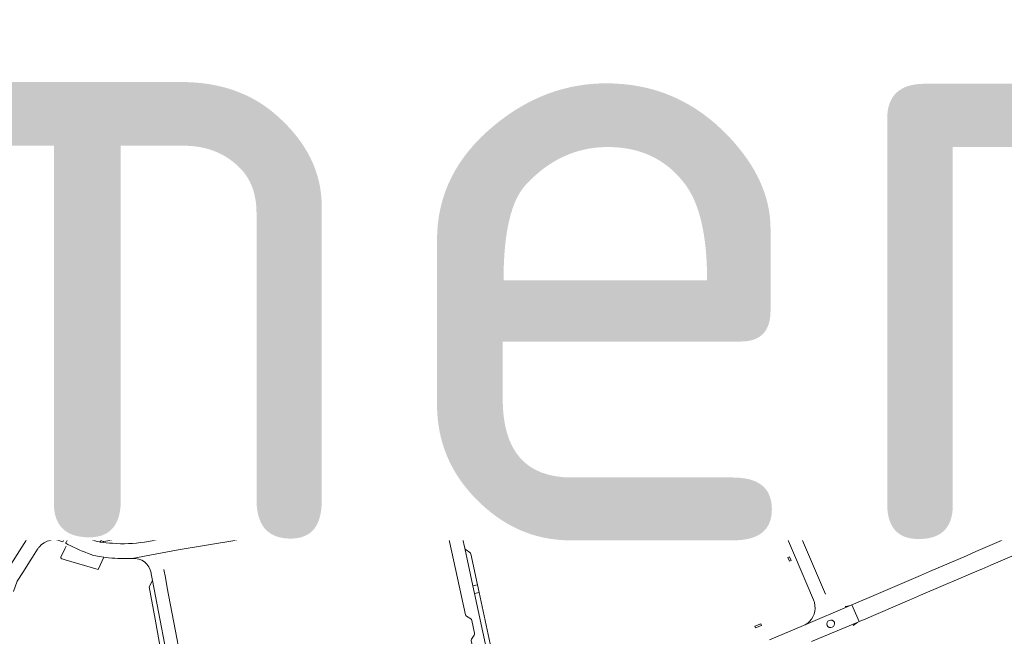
# Model space of a CAD drawing. Header units: metres. Extents: x 166325 to 190320, y 381923 to 404576.
# Tile 767 of 1056: x 176062 to 176440, y 396275 to 396512. Entities that reach past the tile are written whole.
import ezdxf

# ---------------------------------------------------------------- set-up
doc = ezdxf.new("R2010")
doc.units = ezdxf.units.M
for name, color, linetype, lineweight in [('B-WE-VH-VERHARDING_ASFALT-GV', 8, 'Continuous', 18), ('B-WE-VH-VERHARDING_BETONSTRAATSTEEN-GV', 8, 'Continuous', 18), ('B-WE-VH-VERHARDING_GESLOTEN-GV', 8, 'Continuous', 18), ('B-WE-VH-VERHARDING_STRAATBAKSTEEN-GV', 8, 'Continuous', 18), ('X-XX-AL-TEKENBLAD-T50', 4, 'Continuous', 50)]:
    doc.layers.add(name, color=color, linetype=linetype, lineweight=lineweight)
doc.styles.add('NLCS-ISO-M500-T50', font='NLCS-ISO.ttf', dxfattribs={"height": 2.5})

msp = doc.modelspace()

# ---------------------------------------------------------------- linework, layer by layer
at = {"layer": 'B-WE-VH-VERHARDING_ASFALT-GV', "flags": 128}
msp.add_lwpolyline([(176437.606, 396541.037), (176437.37, 396541.823), (176437.27, 396542.233), (176432.21, 396559.102), (176425.532, 396557.105), (176442.706, 396500.069), (176469.539, 396410.421), (176469.624, 396410.164), (176470.219, 396408.374), (176475.057, 396393.811), (176475.739, 396391.759), (176475.768, 396391.671), (176492.865, 396349.102), (176499.324, 396351.789), (176483.318, 396391.517), (176480.855, 396397.894), (176478.598, 396404.602)], close=True, dxfattribs=at)
for points in [[(176255.897, 396512.921), (176253.744, 396511.99), (176246.249, 396508.751), (176243.931, 396507.75), (176241.445, 396506.676), (176234.345, 396503.717), (176231.799, 396502.653), (176229.465, 396501.677), (176219.94, 396497.624), (176214.102, 396495.093), (176214.106, 396494.646), (176213.091, 396494.241), (176214.324, 396491.38), (176215.328, 396491.772), (176215.536, 396491.383), (176217.742, 396492.328), (176220.207, 396493.385), (176223.122, 396494.627), (176239.856, 396501.829), (176240.896, 396498.742), (176241.215, 396497.97), (176242.301, 396495.346), (176243.239, 396493.081), (176246.304, 396486.051), (176247.407, 396483.465), (176249.946, 396477.509), (176252.453, 396471.628), (176253.528, 396469.108), (176254.779, 396466.179), (176257.6, 396459.575), (176260.149, 396453.607), (176266.759, 396438.276), (176268.74, 396433.465), (176270.417, 396429.875), (176272.89, 396424.151), (176275.678, 396417.696), (176276.909, 396414.329), (176281.418, 396403.93), (176290.96, 396381.574), (176291.973, 396379.076), (176295.402, 396379.886), (176302.326, 396381.072), (176302.39, 396380.688), (176309.605, 396381.779), (176311.726, 396382.1), (176311.539, 396383.17), (176318.384, 396384.31), (176317.773, 396387.302), (176317.733, 396387.498), (176317.711, 396387.605), (176312.43, 396386.594), (176307.516, 396385.673), (176294.207, 396383.243), (176293.385, 396386.092), (176293.177, 396385.962), (176290.715, 396391.91), (176289.06, 396395.907), (176287.882, 396398.668), (176286.703, 396401.431), (176285.368, 396404.427), (176284.948, 396405.384), (176284.616, 396406.195), (176283.336, 396409.322), (176282.158, 396412.083), (176280.979, 396414.846), (176279.713, 396417.812), (176279.32, 396418.732), (176277.608, 396422.746), (176276.47, 396425.412), (176275.25, 396428.27), (176273.532, 396432.352), (176277.238, 396433.925), (176284.911, 396437.131), (176287.693, 396438.269), (176289.368, 396439.047), (176289.925, 396439.285), (176289.868, 396439.416), (176288.471, 396442.636), (176288.353, 396442.912), (176287.656, 396442.613), (176286.126, 396441.945), (176275.745, 396437.553), (176271.962, 396435.933), (176269.805, 396441.031), (176269.027, 396442.853), (176267.915, 396445.459), (176265.793, 396450.412), (176264.558, 396453.333), (176263.338, 396456.188), (176262.195, 396458.865), (176262.131, 396459.024), (176260.613, 396462.799), (176259.345, 396466.179), (176259.098, 396466.839), (176258.839, 396466.729), (176257.625, 396469.575), (176256.482, 396472.252), (176256.431, 396472.371), (176256.092, 396473.16), (176254.795, 396476.179), (176253.663, 396478.814), (176253.349, 396479.575), (176253.138, 396480.088), (176251.913, 396482.959), (176250.777, 396485.622), (176249.059, 396489.648), (176247.402, 396493.53), (176246.203, 396496.341), (176243.304, 396503.134), (176246.987, 396504.705), (176249.055, 396505.519), (176257.473, 396509.172), (176258.972, 396509.911), (176263.531, 396511.855), (176263.433, 396512.084), (176262.121, 396515.221)], [(176443.552, 396313.587), (176429.217, 396307.432), (176425.525, 396305.846), (176411.331, 396299.751), (176407.895, 396298.276), (176394.409, 396292.485), (176389.897, 396290.548), (176383.023, 396287.596), (176381.499, 396286.941), (176384.289, 396280.488), (176385.997, 396281.199), (176403.807, 396288.884), (176404.488, 396289.178), (176407.907, 396290.654), (176408.725, 396291.004), (176430.382, 396300.28), (176431.414, 396300.722), (176434.895, 396302.21), (176450.244, 396308.771)]]:
    msp.add_lwpolyline(points, dxfattribs=at)
at = {"layer": 'B-WE-VH-VERHARDING_BETONSTRAATSTEEN-GV', "flags": 128}
for points in [[(176171.078, 396519.808), (176170.965, 396514.221), (176171.654, 396513.742), (176171.965, 396513.372), (176172.069, 396513.103), (176172.252, 396512.219), (176172.393, 396510.245), (176172.206, 396509.47), (176171.752, 396508.848), (176171.297, 396508.38), (176173.002, 396494.985), (176173.966, 396484.143)], [(176148.023, 396516.233), (176159.4, 396511.42), (176161.279, 396516.596)], [(176162.399, 396516.26), (176160.691, 396511.863), (176162.44, 396511.383), (176163.592, 396514.835)], [(176165.006, 396514.653), (176164.038, 396511.299), (176168.996, 396510.152), (176169.831, 396514.059)], [(176173.966, 396484.143), (176174.256, 396484.092), (176174.066, 396483.019), (176174.89, 396473.76), (176174.56, 396469.63), (176174.086, 396465.507), (176173.72, 396462.32), (176173.59, 396461.26), (176173.663, 396461.061), (176179.165, 396461.095), (176180.89, 396461.106), (176180.32, 396471.21), (176177.8, 396500.126), (176177.552, 396503.56), (176177.504, 396504.219), (176177.271, 396507.432), (176177.232, 396507.973), (176176.877, 396512.875)], [(176120, 396462.615), (176116.943, 396454.507), (176116.466, 396453.243), (176116.334, 396452.893), (176116.239, 396452.64), (176115.693, 396451.192), (176115.26, 396449.988), (176114.34, 396447.43), (176113.121, 396444.04), (176112.828, 396443.084), (176112.457, 396441.874), (176111.072, 396437.361), (176109.324, 396430.37), (176107.392, 396421.814)], [(176121.53, 396461.52), (176120.287, 396462.028)], [(176175.8, 396458.927), (176176.534, 396454.703), (176195.831, 396457.949), (176195.181, 396462.183)], [(176194.833, 396462.391), (176185.777, 396460.885), (176176.058, 396459.268)], [(176109.588, 396422.037), (176111.375, 396429.881), (176113.104, 396436.797), (176115.122, 396443.375), (176117.671, 396450.461), (176121.736, 396461.182)], [(176151.35, 396457.791), (176150.91, 396457.868), (176150.679, 396457.908), (176144.393, 396459.889), (176142.964, 396455.243), (176142.635, 396453.765), (176142.562, 396453.389), (176165.256, 396449.146)], [(176161.884, 396461.148), (176161.325, 396458.028), (176161.121, 396456.889), (176174.164, 396454.503), (176174.967, 396458.717)], [(176174.694, 396459.05), (176162.242, 396461.388)], [(176195.831, 396457.949), (176176.534, 396454.703)], [(176174.164, 396454.503), (176161.121, 396456.889)], [(176176.151, 396454.203), (176174.517, 396453.989)], [(176196.72, 396457.62), (176196.382, 396457.563)], [(176197.631, 396451.985), (176196.72, 396457.62)], [(176142.562, 396453.389), (176141.781, 396449.395)], [(176164.562, 396445.118), (176165.256, 396449.146), (176142.562, 396453.389)], [(176197.351, 396451.454), (176179.01, 396448.254), (176179.656, 396444.036)], [(176179.01, 396448.254), (176197.351, 396451.454)], [(176197.989, 396447.3), (176197.351, 396451.454)], [(176142.041, 396449.065), (176142.728, 396448.951), (176152.597, 396447.033), (176164.192, 396444.866)], [(176165.798, 396449.508), (176166.704, 396449.326), (176168.672, 396448.977), (176174.191, 396447.931), (176174.988, 396448.034), (176177.499, 396448.434), (176178.483, 396448.586)], [(176179.963, 396443.846), (176197.791, 396446.923)], [(176207.367, 396421.602), (176205.347, 396434.666)], [(176151.548, 396416.468), (176159.578, 396417.798), (176160.679, 396417.978), (176199.12, 396424.274), (176201.159, 396424.644)], [(176107.107, 396420.737), (176106.16, 396416.635)], [(176107.959, 396422.161), (176109.265, 396421.826)], [(176108.974, 396409.422), (176137.961, 396414.219), (176139.093, 396414.406), (176144.747, 396415.342), (176151.548, 396416.468)], [(176230.704, 396398.156), (176229.446, 396399.167), (176228.099, 396400.076), (176226.687, 396400.879), (176225.219, 396401.574), (176223.702, 396402.156), (176222.146, 396402.622), (176221.441, 396402.791), (176219.546, 396402.966), (176218.308, 396403.002), (176217.517, 396407.891), (176216.688, 396413.016), (176216.803, 396413.341), (176216.494, 396413.302), (176216.412, 396413.264), (176218.2, 396402.543), (176218.298, 396402.516), (176219.072, 396397.785)], [(176217.03, 396413.46), (176216.803, 396413.341), (176216.688, 396413.016), (176217.517, 396407.891), (176219.467, 396407.859), (176221.409, 396407.68), (176222.085, 396407.583), (176223.998, 396407.207), (176225.877, 396406.687), (176227.712, 396406.027), (176229.661, 396405.145), (176232.551, 396403.056), (176234.776, 396401.203), (176237.353, 396398.738), (176238.092, 396397.959), (176238.728, 396397.194)], [(176104.522, 396409.53), (176103.529, 396405.228)], [(176103.529, 396405.228), (176097.908, 396380.734)], [(176100.134, 396380.896), (176100.148, 396380.956), (176105.423, 396403.979)], [(176105.202, 396404.33), (176103.888, 396404.679)], [(176242.468, 396400.539), (176241.663, 396401.652), (176240.83, 396402.7), (176240.564, 396403.016)], [(176213.826, 396383.08), (176211.502, 396397.522)], [(176219.414, 396397.442), (176220.057, 396397.314)], [(176238.917, 396397.824), (176242.27, 396399.96)], [(176226.672, 396394.371), (176227.108, 396393.932)], [(176112.539, 396387.847), (176112.063, 396390.741), (176111.013, 396390.563), (176112.403, 396381.801), (176113.221, 396376.64)], [(176207.342, 396391.765), (176206.576, 396391.638), (176204.527, 396391.299), (176166.201, 396384.957), (176165.048, 396384.769), (176163.681, 396384.543), (176159.485, 396383.85), (176150.526, 396382.371), (176144.504, 396381.377), (176143.372, 396381.167)], [(176229.357, 396390.971), (176230.215, 396389.323), (176234.639, 396391.735)], [(176235.159, 396391.634), (176235.58, 396391.867), (176235.013, 396392.792)], [(176113.722, 396376.283), (176114.442, 396376.407), (176113.974, 396379.249), (176112.539, 396387.847)], [(176198.177, 396385.671), (176199.153, 396385.845)], [(176205.206, 396386.497), (176199.649, 396385.573), (176199.692, 396385.424), (176199.901, 396384.228)], [(176199.649, 396385.573), (176205.206, 396386.497)], [(176200.203, 396383.979), (176205.176, 396384.804), (176205.363, 396384.931), (176205.414, 396385.154), (176205.206, 396386.497)], [(176205.589, 396386.893), (176207.309, 396387.178), (176208.068, 396387.304)], [(176165.43, 396379.886), (176170.181, 396380.675), (176177.264, 396381.853), (176177.627, 396381.913), (176183.479, 396382.886)], [(176183.698, 396381.581), (176183.492, 396382.782), (176183.479, 396382.886), (176177.627, 396381.913), (176177.89, 396380.317), (176183.489, 396381.239)], [(176183.932, 396383.315), (176184.916, 396383.473)], [(176198.009, 396383.945), (176197.775, 396385.162), (176197.763, 396385.26), (176185.357, 396383.198), (176185.365, 396383.08), (176185.568, 396381.888)], [(176185.357, 396383.198), (176197.763, 396385.26)], [(176185.872, 396381.638), (176197.782, 396383.598)], [(176097.838, 396380.311), (176096.852, 396376.767)], [(176098.483, 396381.042), (176099.793, 396380.729)], [(176143.372, 396381.167), (176114.442, 396376.407), (176113.722, 396376.283), (176105.177, 396374.859), (176103.656, 396374.614)], [(176104.674, 396380.556), (176105.525, 396375.364)], [(176112.117, 396382.009), (176104.897, 396380.864)], [(176113.221, 396376.64), (176112.403, 396381.801)], [(176135.241, 396374.889), (176140.73, 396375.799), (176148.253, 396377.046), (176159.713, 396378.946)], [(176159.921, 396377.63), (176159.713, 396378.946), (176148.253, 396377.046), (176148.515, 396375.466), (176159.723, 396377.321)], [(176160.07, 396379.358), (176161.229, 396379.538), (176162.902, 396379.825), (176164.99, 396380.178)], [(176170.181, 396380.675), (176165.43, 396379.886), (176165.687, 396378.604)], [(176165.991, 396378.354), (176170.441, 396379.112), (176170.181, 396380.675)], [(176105.177, 396374.859), (176113.722, 396376.283)], [(176120.949, 396372.52), (176133.391, 396374.583)], [(176133.604, 396373.327), (176133.401, 396374.503), (176133.391, 396374.583), (176120.949, 396372.52), (176120.985, 396372.397), (176121.188, 396371.19)], [(176133.758, 396375.021), (176134.761, 396375.197)], [(176140.73, 396375.799), (176135.241, 396374.889), (176135.281, 396374.754), (176135.503, 396373.61)], [(176135.84, 396373.323), (176140.989, 396374.241), (176140.73, 396375.799)], [(176097.666, 396369.054), (176099.605, 396369.342), (176099.888, 396369.314), (176100.108, 396369.066), (176107.723, 396370.328), (176113.526, 396371.29), (176119.088, 396372.212)], [(176113.526, 396371.29), (176107.723, 396370.328), (176108.06, 396368.292)], [(176108.445, 396368.814), (176113.791, 396369.69), (176113.526, 396371.29)], [(176119.1, 396372.117), (176119.088, 396372.212), (176113.526, 396371.29), (176113.791, 396369.69), (176119.082, 396370.597)], [(176119.323, 396370.955), (176119.1, 396372.117)], [(176119.497, 396372.638), (176120.468, 396372.824)], [(176121.516, 396370.941), (176133.372, 396372.953)], [(176220.992, 396371.438), (176225.619, 396343.911)], [(176094.892, 396369.72), (176093.8, 396365.794)], [(176108.06, 396368.292), (176107.723, 396370.328), (176100.108, 396369.066), (176100.929, 396363.814)], [(176108.667, 396365.049), (176108.06, 396368.292)], [(176223.125, 396369.217), (176223.02, 396369.558), (176222.758, 396369.856), (176221.581, 396370.674)], [(176225.775, 396344.619), (176226.756, 396346.073), (176226.929, 396346.472), (176226.937, 396346.777), (176223.125, 396369.217)], [(176101.283, 396363.568), (176108.407, 396364.773)], [(176348.067, 396352.295), (176348.026, 396352.065), (176347.93, 396351.529), (176335.882, 396348.942), (176335.662, 396349.305), (176335.55, 396349.49)], [(176353.906, 396347.921), (176351.623, 396352.622)], [(176333.211, 396348.575), (176330.996, 396348.166), (176308.941, 396344.467), (176306.042, 396343.981), (176298.155, 396342.658), (176294.912, 396342.114), (176281.884, 396339.929), (176277.034, 396339.116), (176276.786, 396339.074)], [(176328.209, 396349.66), (176308.613, 396346.371)], [(176308.613, 396346.371), (176308.941, 396344.467), (176330.996, 396348.166)], [(176330.409, 396348.32), (176328.822, 396349.511)], [(176350.945, 396344.474), (176342.683, 396342.733)], [(176276.786, 396339.074), (176266.953, 396337.446), (176261.363, 396336.521), (176240.796, 396333.116), (176235.303, 396332.191), (176234.296, 396332.022), (176232.804, 396331.773), (176234.427, 396326.83), (176236.15, 396327.141), (176240.028, 396327.79), (176337.584, 396344.05)], [(176261.363, 396336.521), (176261.027, 396338.469), (176243.195, 396335.432), (176242.806, 396335.272), (176242.533, 396335.052), (176241.279, 396333.488)], [(176344.754, 396340.383), (176345.317, 396339.057), (176345.38, 396338.909), (176359.403, 396306.129), (176366.681, 396288.894)], [(176371.338, 396291.034), (176364.852, 396306.356), (176350.971, 396338.723), (176350.766, 396339.258)], [(176240.796, 396333.116), (176261.363, 396336.521)], [(176209.429, 396329.483), (176209.064, 396329.645), (176208.73, 396329.645), (176204.24, 396328.892), (176204.55, 396326.952), (176211.812, 396328.139)], [(176211.037, 396328.295), (176209.429, 396329.483)], [(176114.914, 396319.909), (176101.514, 396317.698), (176102.32, 396312.806), (176116.015, 396315.063), (176115.253, 396319.683)], [(176119.714, 396312.768), (176138.1, 396315.836), (176137.794, 396317.745)], [(176137.794, 396317.745), (176121.967, 396315.09), (176121.901, 396315.08)], [(176092.124, 396315.813), (176092.767, 396311.792), (176092.979, 396311.6), (176093.272, 396311.432), (176093.597, 396311.338), (176093.934, 396311.322), (176100.649, 396312.441), (176099.818, 396317.429)], [(176099.818, 396317.429), (176092.336, 396316.181)], [(176121.419, 396314.746), (176120.376, 396313.204)], [(176232.691, 396308.715), (176235.802, 396294.308), (176237.553, 396294.654), (176234.985, 396306.557)], [(176234.985, 396306.557), (176234.86, 396306.881), (176234.634, 396307.094), (176233.131, 396308.106)], [(176366.005, 396272.873), (176383.563, 396280.156), (176384.041, 396280.385), (176384.289, 396280.488), (176381.499, 396286.941), (176362.896, 396278.965), (176349.882, 396273.451)], [(176362.896, 396278.965), (176381.499, 396286.941), (176380.806, 396286.682)], [(176381.996, 396279.032), (176383.376, 396280.067), (176383.563, 396280.156), (176366.005, 396272.873)]]:
    msp.add_lwpolyline(points, dxfattribs=at)
for points in [[(176171.297, 396508.38), (176170.529, 396508.166), (176169.846, 396508.121), (176169.097, 396508.204), (176166.974, 396508.578), (176162.302, 396509.887), (176162.103, 396510.141), (176162.154, 396510.525), (176162.44, 396511.383), (176160.691, 396511.863), (176153.043, 396494.293), (176155.087, 396493.867), (176161.079, 396492.687), (176162.344, 396492.445), (176172.09, 396490.86), (176172.862, 396494.964), (176173.002, 396494.985)], [(176177.271, 396507.432), (176177.504, 396504.219), (176181.763, 396504.535), (176181.476, 396507.679)], [(176081.101, 396456.822), (176075.316, 396457.315), (176075.216, 396455.922), (176075.178, 396455.33), (176080.941, 396454.827)], [(176088.648, 396456.19), (176082.857, 396456.677), (176082.675, 396454.679), (176088.483, 396454.205)], [(176104.488, 396454.96), (176097.598, 396455.482), (176097.444, 396453.485), (176104.34, 396452.95), (176104.354, 396453.15)], [(176081.135, 396450.285), (176074.638, 396450.808), (176074.488, 396448.805), (176080.961, 396448.289)], [(176105.581, 396452.857), (176104.34, 396452.95), (176104.115, 396449.988), (176104.005, 396448.536), (176105.262, 396448.442), (176105.374, 396449.988)], [(176298.188, 396450.95), (176301.418, 396452.309), (176300.99, 396453.27), (176297.775, 396451.931)], [(176096.077, 396449.061), (176083.115, 396450.135), (176082.98, 396448.12), (176095.902, 396447.06)], [(176104.005, 396448.536), (176098.045, 396448.904), (176097.898, 396446.897), (176103.809, 396446.42)], [(176301.287, 396443.691), (176301.704, 396442.711), (176304.936, 396444.065), (176304.521, 396445.046)], [(176109.393, 396406.892), (176108.974, 396409.422), (176108.3, 396407.119), (176109.293, 396400.98), (176110.19, 396395.441), (176111.262, 396395.614), (176110.821, 396398.298)], [(176460.82, 396399.239), (176458.96, 396400.259), (176458.297, 396400.347), (176419.594, 396384.003), (176418.768, 396383.726), (176418.115, 396383.215), (176417.766, 396382.682), (176416.769, 396380.533)], [(176177.627, 396381.913), (176177.264, 396381.853), (176170.181, 396380.675), (176170.441, 396379.112), (176177.529, 396380.257), (176177.89, 396380.317)], [(176261.536, 396378.234), (176254.973, 396375.469), (176255.976, 396369.323), (176256.987, 396363.133), (176257.997, 396356.947), (176259.012, 396350.73), (176260.205, 396343.423), (176260.79, 396339.842), (176266.386, 396340.733), (176265.051, 396348.571), (176264.265, 396353.306), (176262.222, 396366.637), (176263.764, 396368.8), (176271.597, 396370.221), (176274.748, 396370.752), (176274.811, 396371.81), (176274.21, 396375.9), (176268.455, 396375.12), (176266.13, 396380.176)], [(176148.253, 396377.046), (176140.73, 396375.799), (176140.989, 396374.241), (176148.515, 396375.466)], [(176380.994, 396365.179), (176394.77, 396371.119), (176392.858, 396371.839), (176376.567, 396365.117), (176357.491, 396356.906), (176356.931, 396356.533), (176356.684, 396356.235), (176356.538, 396354.811)], [(176297.827, 396344.561), (176294.584, 396344.016), (176294.912, 396342.114), (176298.155, 396342.658)], [(176306.042, 396343.981), (176305.714, 396345.885), (176297.827, 396344.561), (176298.155, 396342.658)], [(176308.613, 396346.371), (176305.714, 396345.885), (176306.042, 396343.981), (176308.941, 396344.467)], [(176276.697, 396341.074), (176266.613, 396339.416), (176266.953, 396337.446), (176276.786, 396339.074), (176277.034, 396339.116)], [(176281.549, 396341.872), (176276.697, 396341.074), (176277.034, 396339.116), (176281.884, 396339.929)], [(176294.912, 396342.114), (176294.584, 396344.016), (176294.034, 396343.924), (176281.549, 396341.872), (176281.884, 396339.929)], [(176266.613, 396339.416), (176265.942, 396339.306), (176261.027, 396338.469), (176261.363, 396336.521), (176266.953, 396337.446)], [(176193.08, 396325.01), (176192.767, 396326.967), (176179.785, 396324.789), (176180.097, 396322.843)], [(176196.869, 396327.655), (176192.767, 396326.967), (176193.08, 396325.01), (176194.149, 396325.188), (176197.181, 396325.707)], [(176204.24, 396328.892), (176196.869, 396327.655), (176197.181, 396325.707), (176202.483, 396326.614), (176204.55, 396326.952)], [(176174.272, 396321.871), (176173.961, 396323.812), (176159.237, 396321.342), (176159.546, 396319.414)], [(176179.785, 396324.789), (176173.961, 396323.812), (176174.272, 396321.871), (176180.097, 396322.843)], [(176146.947, 396319.281), (176137.794, 396317.745), (176138.1, 396315.836), (176147.254, 396317.363)], [(176156.143, 396318.846), (176155.834, 396320.771), (176146.947, 396319.281), (176147.254, 396317.363)], [(176159.237, 396321.342), (176155.834, 396320.771), (176156.143, 396318.846), (176159.546, 396319.414)], [(176352.007, 396318.262), (176351.148, 396318.005), (176352.576, 396315.201), (176353.254, 396315.343)], [(176357.481, 396305.445), (176356.896, 396305.196), (176357.519, 396303.752), (176358.098, 396303.999)], [(176112.604, 396296.257), (176111.345, 396293.879), (176113.608, 396281.433), (176115.824, 396269.249), (176117.916, 396258.524), (176120.154, 396256.79)], [(176238.183, 396291.731), (176236.436, 396291.374), (176241.071, 396269.91), (176241.098, 396269.785), (176242.528, 396270.113), (176242.828, 396270.201)], [(176346.79, 396279.051), (176346.544, 396279.619), (176344.187, 396278.717), (176344.454, 396278.06)]]:
    msp.add_lwpolyline(points, close=True, dxfattribs=at)
at = {"layer": 'B-WE-VH-VERHARDING_BETONSTRAATSTEEN-GV'}
for points in [[(176120.287, 396462.028, -0.4114183), (176120, 396462.615)], [(176195.181, 396462.183, 0.4602358), (176194.833, 396462.391)], [(176121.736, 396461.182, 0.4263468), (176121.53, 396461.52)], [(176152.744, 396458.054, 0.2155377), (176152.095, 396457.926)], [(176162.242, 396461.388, 0.3178874), (176161.884, 396461.148)], [(176174.967, 396458.717, 0.3166691), (176174.694, 396459.05)], [(176175.86, 396459.15, 0.1963683), (176175.8, 396458.927)], [(176176.058, 396459.268, 0.1904844), (176175.86, 396459.15)], [(176196.382, 396457.563, -0.3917437), (176195.831, 396457.949)], [(176161.121, 396456.889, -0.4252579), (176160.587, 396456.546)], [(176174.517, 396453.989, -0.4372682), (176174.164, 396454.503)], [(176176.534, 396454.703, -0.4788946), (176176.151, 396454.203)], [(176197.351, 396451.454, -0.4672204), (176197.631, 396451.985)], [(176165.256, 396449.146, -0.4382974), (176165.798, 396449.508)], [(176178.483, 396448.586, -0.2850604), (176179.01, 396448.254)], [(176197.791, 396446.923, 0.3036197), (176197.989, 396447.3)], [(176164.192, 396444.866, 0.4176179), (176164.562, 396445.118)], [(176179.656, 396444.036, 0.4166201), (176179.963, 396443.846)], [(176201.743, 396429.319, -0.0285714), (176201.218, 396429.214)], [(176201.159, 396424.644, -0.381421), (176207.367, 396421.602)], [(176108.308, 396416.333, -0.2309643), (176107.107, 396420.737)], [(176107.392, 396421.814, -0.4045508), (176107.959, 396422.161)], [(176109.265, 396421.826, 0.3932415), (176109.588, 396422.037)], [(176106.16, 396416.635, 0.5090329), (176101.376, 396413.152)], [(176108.694, 396413.152, 0.3254077), (176106.16, 396416.635)], [(176101.376, 396413.152, 0.3734628), (176104.522, 396409.53)], [(176108.694, 396413.152, -0.4559487), (176104.522, 396409.53)], [(176231.054, 396410.383, 0.1255648), (176217.03, 396413.46)], [(176103.529, 396405.228, -0.2193908), (176106.602, 396408.778)], [(176240.564, 396403.016, 0.1023265), (176231.054, 396410.383)], [(176103.888, 396404.679, -0.4029545), (176103.529, 396405.228)], [(176105.423, 396403.979, 0.367236), (176105.202, 396404.33)], [(176211.502, 396397.522, -0.4064715), (176207.342, 396391.765)], [(176219.072, 396397.785, 0.322626), (176219.414, 396397.442)], [(176220.057, 396397.314, -0.1320067), (176226.672, 396394.371)], [(176235.013, 396392.792, 0.0772423), (176230.704, 396398.156)], [(176238.728, 396397.194, -0.4718224), (176238.917, 396397.824)], [(176242.27, 396399.96, 0.3943285), (176242.468, 396400.539)], [(176227.108, 396393.932, -0.0564254), (176229.357, 396390.971)], [(176234.639, 396391.735, -0.3594999), (176235.159, 396391.634)], [(176199.153, 396385.845, -0.3259005), (176199.649, 396385.573)], [(176205.206, 396386.497, -0.3273166), (176205.589, 396386.893)], [(176208.068, 396387.304, -0.3907132), (176213.826, 396383.08)], [(176183.479, 396382.886, -0.4308286), (176183.932, 396383.315)], [(176184.916, 396383.473, -0.4158671), (176185.357, 396383.198)], [(176197.763, 396385.26, -0.4181807), (176198.177, 396385.671)], [(176197.782, 396383.598, 0.4006677), (176198.009, 396383.945)], [(176199.901, 396384.228, 0.3938514), (176200.203, 396383.979)], [(176099.081, 396376.367, -0.2172853), (176097.838, 396380.311)], [(176097.908, 396380.734, -0.3998553), (176098.483, 396381.042)], [(176099.793, 396380.729, 0.4086997), (176100.134, 396380.896)], [(176104.897, 396380.864, 0.4240189), (176104.674, 396380.556)], [(176112.403, 396381.801, 0.356341), (176112.117, 396382.009)], [(176159.713, 396378.946, -0.3471953), (176160.07, 396379.358)], [(176164.99, 396380.178, -0.4537844), (176165.43, 396379.886)], [(176165.687, 396378.604, 0.4476233), (176165.991, 396378.354)], [(176183.489, 396381.239, 0.4231822), (176183.698, 396381.581)], [(176185.568, 396381.888, 0.4515511), (176185.872, 396381.638)], [(176099.241, 396373.328, 0.3131661), (176096.852, 396376.767)], [(176100.876, 396375.012, -0.120675), (176099.081, 396376.367)], [(176103.656, 396374.614, -0.1554034), (176100.876, 396375.012)], [(176105.525, 396375.364, -0.3925942), (176105.177, 396374.859)], [(176113.221, 396376.64, 0.4055173), (176113.722, 396376.283)], [(176133.391, 396374.583, -0.3813581), (176133.758, 396375.021)], [(176134.761, 396375.197, -0.2947767), (176135.241, 396374.889)], [(176159.723, 396377.321, 0.4323881), (176159.921, 396377.63)], [(176091.9, 396373.328, 0.2494407), (176093.52, 396370.283)], [(176097.621, 396370.283, 0.2494407), (176099.241, 396373.328)], [(176119.082, 396370.597, 0.3888214), (176119.323, 396370.955)], [(176119.088, 396372.212, -0.4107789), (176119.497, 396372.638)], [(176120.468, 396372.824, -0.3071869), (176120.949, 396372.52)], [(176121.188, 396371.19, 0.3797869), (176121.516, 396370.941)], [(176133.372, 396372.953, 0.438823), (176133.604, 396373.327)], [(176135.503, 396373.61, 0.3844596), (176135.84, 396373.323)], [(176221.581, 396370.674, -0.1957413), (176220.992, 396371.438)], [(176093.52, 396370.283, 0.1017823), (176094.892, 396369.72)], [(176093.8, 396365.794, -0.292738), (176097.666, 396369.054)], [(176097.621, 396370.283, -0.1970598), (176094.892, 396369.72)], [(176100.929, 396363.814, 0.4196065), (176101.283, 396363.568)], [(176108.407, 396364.773, 0.4403528), (176108.667, 396365.049)], [(176348.993, 396352.178, -0.0377403), (176348.067, 396352.295)], [(176351.623, 396352.622, -0.1087276), (176348.993, 396352.178)], [(176330.996, 396348.166, -0.1530664), (176330.409, 396348.32)], [(176335.55, 396349.49, -0.0842146), (176333.211, 396348.575)], [(176225.619, 396343.911, -0.1693608), (176225.775, 396344.619)], [(176342.683, 396342.733, -0.1101599), (176344.754, 396340.383)], [(176241.279, 396333.488, -0.1978193), (176240.796, 396333.116)], [(176211.812, 396328.139, -0.1421498), (176211.037, 396328.295)], [(176115.253, 396319.683, 0.4016339), (176114.914, 396319.909)], [(176092.336, 396316.181, 0.3376213), (176092.124, 396315.813)], [(176121.901, 396315.08, 0.2081542), (176121.419, 396314.746)], [(176120.376, 396313.204, -0.1875418), (176119.714, 396312.768)], [(176233.131, 396308.106, -0.1972786), (176232.691, 396308.715)], [(176366.681, 396288.894, -0.3144928), (176365.206, 396280.535)], [(176380.806, 396286.682, -0.0633667), (176378.895, 396286.327)], [(176365.206, 396280.535, -0.088181), (176362.896, 396278.965)], [(176371.941, 396279.029, -0.9351095), (176374.79, 396280.251)], [(176374.79, 396280.251, -0.9365497), (176371.941, 396279.029)]]:
    msp.add_lwpolyline(points, format="xyb", dxfattribs=at)
at = {"layer": 'B-WE-VH-VERHARDING_GESLOTEN-GV', "flags": 128}
for points in [[(176292.28, 396481.995), (176292.969, 396480.347), (176294.802, 396481.122), (176294.096, 396482.769)], [(176388.514, 396333.018), (176385.008, 396331.519), (176380.614, 396329.602), (176377.12, 396328.083), (176373.572, 396326.541), (176370.981, 396325.523), (176368.793, 396324.663), (176365.237, 396323.187), (176360.755, 396321.289), (176360.408, 396321.142), (176361.922, 396317.604), (176366.739, 396319.429), (176374.149, 396322.53), (176375.973, 396323.27), (176377.607, 396323.961), (176377.843, 396324.128), (176380.812, 396325.392), (176386.947, 396328.006), (176392.661, 396330.439), (176395.574, 396331.68), (176398.48, 396332.917), (176410.393, 396337.991), (176413.315, 396339.235), (176416.212, 396340.469), (176419.075, 396341.905), (176418.028, 396344.725), (176418.026, 396344.73), (176417.749, 396345.477), (176415.186, 396344.352), (176411.693, 396342.859), (176408.199, 396341.365), (176405.957, 396340.427), (176402.43, 396338.927), (176392.021, 396334.517)]]:
    msp.add_lwpolyline(points, close=True, dxfattribs=at)
at = {"layer": 'B-WE-VH-VERHARDING_STRAATBAKSTEEN-GV', "flags": 128}
for points in [[(176337.644, 396537.407), (176338.23, 396536.053), (176342.954, 396524.955), (176346.886, 396515.693), (176347.404, 396514.521), (176347.999, 396513.122), (176349.96, 396508.509), (176355.219, 396496.157), (176362.874, 396478.196), (176368.24, 396465.607), (176368.415, 396465.203), (176370.779, 396459.648), (176372.348, 396455.961), (176379.569, 396439.01), (176379.605, 396438.906), (176380.204, 396437.509), (176381.829, 396433.715), (176384.704, 396426.965)], [(176388.79, 396426.276), (176386.715, 396431.126), (176383.409, 396438.909), (176382.816, 396440.275), (176379.455, 396448.181), (176376.504, 396455.119), (176373.985, 396461.05), (176373.382, 396462.449), (176366.525, 396478.575), (176364.861, 396482.437), (176357.411, 396499.919), (176354.396, 396506.996), (176351.189, 396514.518), (176350.597, 396515.911), (176349.274, 396519.044), (176346.67, 396525.136), (176341.477, 396537.323), (176340.587, 396539.423)], [(176197.078, 396515.741), (176199.991, 396508.865), (176200.419, 396507.853), (176200.992, 396506.501), (176207.436, 396491.288), (176207.547, 396491.027), (176208.275, 396489.321), (176225.537, 396448.843), (176230.878, 396436.319), (176231.702, 396434.388), (176243.693, 396406.245), (176244.607, 396404.098), (176244.697, 396403.888), (176244.867, 396403.162), (176244.958, 396402.423), (176244.969, 396401.678), (176244.901, 396400.936), (176244.753, 396400.205), (176244.529, 396399.495), (176244.229, 396398.813), (176243.858, 396398.166), (176243.569, 396397.755), (176243.049, 396397.392), (176242.488, 396397.098), (176241.894, 396396.877), (176241.277, 396396.732), (176240.647, 396396.667), (176240.014, 396396.681), (176239.387, 396396.774), (176238.923, 396396.897), (176238.728, 396397.194), (176238.092, 396397.959), (176237.353, 396398.738), (176234.776, 396401.203), (176232.551, 396403.056), (176229.661, 396405.145), (176227.712, 396406.027), (176225.877, 396406.687), (176223.998, 396407.207), (176222.085, 396407.583), (176221.409, 396407.68), (176219.467, 396407.859), (176217.517, 396407.891), (176218.308, 396403.002), (176219.546, 396402.966), (176221.441, 396402.791), (176222.146, 396402.622), (176223.702, 396402.156), (176225.219, 396401.574), (176226.687, 396400.879), (176228.099, 396400.076), (176229.446, 396399.167), (176230.704, 396398.156)], [(176271.833, 396512.74), (176273.788, 396508.165), (176285.273, 396481.27), (176287.711, 396475.518), (176297.433, 396452.756), (176297.775, 396451.931), (176300.99, 396453.27), (176300.651, 396454.112), (176290.926, 396476.905), (176288.486, 396482.66), (176286.125, 396488.19), (176276.999, 396509.54), (176275.064, 396514.124), (176274.851, 396514.594)], [(176279.959, 396515.993), (176281.948, 396511.32), (176280.02, 396510.484), (176280.636, 396509.065), (176282.612, 396509.915), (176286.225, 396511.471), (176288.98, 396512.654)], [(176217.371, 396361.749), (176221.39, 396337.956), (176226.484, 396338.829), (176225.619, 396343.911), (176220.992, 396371.438), (176219.464, 396380.396), (176219.181, 396382.054), (176217.563, 396391.536), (176217.217, 396393.617), (176215.733, 396402.553), (176214.818, 396408.063), (176211.79, 396426.294), (176203.825, 396474.251), (176202.898, 396479.126), (176201.556, 396484.785), (176200.875, 396487.323), (176200.093, 396489.831), (176198.21, 396494.816), (176195.911, 396500.144), (176193.358, 396505.11), (176189.553, 396511.4)], [(176212.003, 396491.782), (176202.987, 396513.272)], [(176071.28, 396497.355), (176071.272, 396497.487), (176071.213, 396497.606), (176071.112, 396497.692), (176070.985, 396497.731), (176066.82, 396497.942), (176066.628, 396497.976), (176066.468, 396498.089), (176066.373, 396498.259), (176066.36, 396498.455), (176064.294, 396462.534), (176068.998, 396462.229)], [(176069.306, 396462.53), (176069.463, 396465.319), (176071.28, 396497.355)], [(176193.695, 396492.321), (176195.391, 396487.633), (176195.817, 396486.37)], [(176250.67, 396401.457), (176212.003, 396491.782)], [(176195.515, 396485.803), (176194.015, 396485.319)], [(176195.515, 396485.803), (176198.291, 396473.548), (176199.942, 396464.346)], [(176198.397, 396464.099), (176199.942, 396464.346), (176198.291, 396473.548), (176195.515, 396485.803)], [(176068.998, 396462.229), (176064.294, 396462.534), (176064.141, 396460.446), (176069.61, 396460.078), (176069.758, 396462.287)], [(176069.758, 396462.287), (176069.214, 396462.333)], [(176200.486, 396463.933), (176203.226, 396447.241)], [(176116.466, 396453.243), (176116.334, 396453.295), (176114.34, 396454.076), (176111.349, 396455.249)], [(176107.596, 396452.686), (176105.581, 396452.857), (176105.374, 396449.988), (176105.262, 396448.442)], [(176107.645, 396444.932), (176107.579, 396444.706), (176112.828, 396443.084), (176113.121, 396444.04), (176114.34, 396447.43), (176115.26, 396449.988), (176115.693, 396451.192), (176116.239, 396452.64), (176116.334, 396452.893), (176116.466, 396453.243)], [(176203.276, 396435.047), (176204.853, 396435.351), (176202.938, 396446.766)], [(176202.938, 396446.766), (176204.853, 396435.351)], [(176106.16, 396416.635), (176107.107, 396420.737), (176107.392, 396421.814), (176109.324, 396430.37), (176111.072, 396437.361), (176112.457, 396441.874), (176109.475, 396442.801), (176108.996, 396442.95), (176107.225, 396443.5), (176105.904, 396438.994), (176104.053, 396431.62), (176098.872, 396409.251), (176097.74, 396404.365), (176095.516, 396394.746)], [(176201.085, 396446.277), (176201.102, 396446.174), (176201.4, 396444.393), (176202.922, 396435.299)], [(176326.342, 396393.8), (176319.646, 396409.55), (176317.529, 396414.529), (176315.152, 396420.099), (176305.835, 396441.918), (176304.936, 396444.065), (176301.704, 396442.711)], [(176301.704, 396442.711), (176302.637, 396440.541), (176314.182, 396413.498), (176315.639, 396410.049), (176322.512, 396393.874), (176323.312, 396392.011)], [(176205.297, 396434.971), (176205.347, 396434.666), (176207.367, 396421.602), (176207.665, 396420.586)], [(176384.704, 396426.965), (176381.829, 396433.715), (176380.046, 396432.956), (176377.881, 396433.824), (176376.524, 396433.214)], [(176376.524, 396433.214), (176379.058, 396427.218), (176380.018, 396427.625), (176384.983, 396425.655), (176384.921, 396426.207)], [(176384.921, 396426.207), (176384.983, 396425.655), (176385.464, 396421.951), (176385.551, 396421.253)], [(176389.416, 396422.449), (176389.04, 396425.426)], [(176207.409, 396420.114), (176202.347, 396419.269)], [(176206.036, 396397.104), (176211.103, 396397.941), (176207.409, 396420.114)], [(176207.409, 396420.114), (176211.103, 396397.941)], [(176385.551, 396421.253), (176385.464, 396421.951), (176383.356, 396421.058), (176388.597, 396408.706), (176390.451, 396409.478)], [(176385.767, 396420.498), (176390.451, 396409.478), (176394.379, 396400.2), (176401.104, 396384.333), (176401.783, 396382.724)], [(176390.451, 396409.478), (176385.767, 396420.498)], [(176405.63, 396383.943), (176404.797, 396385.883), (176395.081, 396408.817), (176392.829, 396414.088), (176391.998, 396416.045), (176389.607, 396421.695)], [(176202.126, 396418.951), (176205.709, 396397.299)], [(176096.852, 396376.767), (176097.838, 396380.311), (176097.908, 396380.734), (176103.529, 396405.228), (176104.522, 396409.53)], [(176351.623, 396352.622), (176353.906, 396347.921), (176354.853, 396348.409), (176464.638, 396395.146), (176464.807, 396395.218), (176462.877, 396400.112), (176460.82, 396399.239), (176416.769, 396380.533), (176415.511, 396379.924)], [(176095.516, 396394.746), (176093.927, 396387.738), (176092.647, 396382.294), (176091.469, 396377.636), (176089.816, 396371.662), (176087.697, 396364.451), (176086.369, 396360.134), (176085.147, 396356.353), (176083.769, 396352.177), (176082.079, 396347.329), (176079.153, 396339.857), (176078.018, 396337.329), (176077.319, 396335.771), (176076.693, 396334.377), (176075.354, 396331.393), (176073.6, 396328.122), (176078.438, 396325.546), (176082.603, 396334.377), (176083.168, 396335.576), (176083.247, 396335.771), (176083.875, 396337.329), (176087.429, 396346.148), (176088.611, 396349.612), (176088.84, 396350.283), (176090.973, 396356.536), (176091.219, 396357.329), (176092.135, 396360.283), (176092.717, 396362.174), (176093.8, 396365.794), (176094.892, 396369.72)], [(176235.013, 396392.792), (176235.58, 396391.867), (176235.159, 396391.634), (176235.827, 396390.974)], [(176240.018, 396390.235), (176246.769, 396393.078)], [(176323.679, 396391.386), (176325.649, 396388.751)], [(176328.657, 396390.57), (176326.738, 396393.133)], [(176343.673, 396355.785), (176339.52, 396365.46), (176333.086, 396380.489), (176329.067, 396389.873)], [(176326.024, 396388.077), (176327.142, 396385.499), (176329.571, 396379.863), (176336.33, 396364.043), (176338.587, 396358.779), (176338.841, 396358.132), (176339.002, 396357.575)], [(176213.513, 396382.585), (176208.496, 396381.796)], [(176211.981, 396361.138), (176215.266, 396361.696), (176216.981, 396361.987), (176213.513, 396382.585)], [(176213.513, 396382.585), (176216.981, 396361.987)], [(176208.276, 396381.478), (176211.65, 396361.361)], [(176413.251, 396379.358), (176400.019, 396373.809)], [(176397.559, 396372.264), (176394.77, 396371.119), (176380.994, 396365.179), (176356.538, 396354.811), (176353.537, 396353.427), (176351.623, 396352.622)], [(176227.027, 396335.794), (176226.731, 396337.375), (176226.484, 396338.829), (176221.39, 396337.956), (176221.906, 396334.902)], [(176217.842, 396329.236), (176215.936, 396328.897), (176213.377, 396328.427), (176214.226, 396323.323), (176217.279, 396323.831), (176219.142, 396324.178)], [(176233.94, 396326.742), (176234.427, 396326.83), (176232.804, 396331.773)], [(176077.592, 396323.787), (176077.874, 396324.374), (176073.011, 396327.022), (176070.366, 396322.09), (176067.834, 396317.811), (176065.619, 396314.361), (176058.137, 396302.538), (176054.823, 396297.302)], [(176104.119, 396304.825), (176104.721, 396304.843), (176122.466, 396308.063), (176205.638, 396321.895), (176214.226, 396323.323), (176213.377, 396328.427), (176211.812, 396328.139), (176204.55, 396326.952), (176202.483, 396326.614), (176197.181, 396325.707), (176194.149, 396325.188), (176193.08, 396325.01), (176180.097, 396322.843), (176174.272, 396321.871), (176159.546, 396319.414), (176156.143, 396318.846), (176147.254, 396317.363), (176138.1, 396315.836), (176119.714, 396312.768), (176117.389, 396312.387), (176116.895, 396312.306), (176109.57, 396311.097)], [(176116.411, 396312.658), (176116.015, 396315.063), (176102.32, 396312.806), (176101.514, 396317.698), (176099.818, 396317.429), (176100.649, 396312.441), (176093.934, 396311.322), (176093.597, 396311.338), (176093.272, 396311.432), (176092.979, 396311.6), (176092.767, 396311.792)], [(176236.436, 396291.374), (176235.802, 396294.308), (176232.691, 396308.715), (176231.837, 396312.647), (176230.458, 396319.13), (176230.078, 396320.915), (176230.066, 396320.973), (176224.905, 396320.221), (176225.297, 396318.417), (176232.963, 396283.124), (176233.094, 396282.79), (176233.32, 396282.578), (176234.927, 396281.548)], [(176224.905, 396320.221), (176230.066, 396320.973)], [(176078.106, 396311.182), (176078.341, 396311.648), (176079.716, 396314.377), (176080.03, 396315), (176080.419, 396315.771), (176080.459, 396315.851), (176080.317, 396315.94), (176079.044, 396316.738), (176078.624, 396317.001)], [(176083.917, 396313.946), (176083.135, 396314.377), (176082.417, 396314.772), (176081.59, 396315.228), (176081.149, 396314.377), (176080.459, 396313.044), (176080.03, 396312.215), (176079.217, 396310.645)], [(176084.115, 396317.652), (176082.621, 396317.496), (176082.371, 396317.569), (176082.287, 396317.614), (176082.417, 396314.772), (176083.135, 396314.377), (176083.917, 396313.946)], [(176090.457, 396311.625), (176090.085, 396314.077), (176087.088, 396313.568), (176086.691, 396316.151), (176084.115, 396317.652)], [(176079.217, 396310.645), (176078.981, 396310.772)], [(176092.457, 396311.102), (176092.137, 396311.162), (176090.457, 396311.625)], [(176092.249, 396311.154), (176092.137, 396311.162), (176092.457, 396311.102)], [(176109.57, 396311.097), (176116.895, 396312.306)], [(176065.319, 396303.553), (176066.153, 396304.867), (176066.437, 396305.314), (176068.341, 396308.311)], [(176079.338, 396309.49), (176078.92, 396308.534), (176077.37, 396305.299)], [(176122.466, 396308.063), (176104.721, 396304.843)], [(176059.181, 396292.146), (176060.519, 396296.03), (176062.942, 396299.811), (176065.319, 396303.553)], [(176077.793, 396304.618), (176079.053, 396304.28), (176091.632, 396300.599), (176093.908, 396305.284)], [(176093.908, 396305.284), (176092.249, 396305.525), (176090.03, 396305.94)], [(176090.03, 396305.94), (176092.249, 396305.525), (176093.908, 396305.284), (176094.482, 396305.2)], [(176112.04, 396299.207), (176112.1, 396298.893), (176112.604, 396296.257), (176120.154, 396256.79), (176121.167, 396251.494), (176121.228, 396251.018), (176125.087, 396235.357), (176125.796, 396232.972), (176126.345, 396231.074), (176133.215, 396207.329), (176133.452, 396206.512), (176138.419, 396208.044), (176128.894, 396240.702), (176127.635, 396245.591), (176126.327, 396251.444), (176118.205, 396293.49)], [(176118.205, 396293.49), (176117.527, 396297.418), (176116.914, 396300.609)], [(176236.272, 396275.286), (176235.239, 396273.75), (176235.111, 396273.443), (176235.116, 396273.11), (176235.703, 396270.648), (176243.407, 396235.153), (176243.527, 396234.393), (176249.005, 396235.719), (176248.337, 396237.039), (176248.138, 396237.724), (176247.114, 396242.259), (176245.365, 396250.003), (176242.101, 396265.135), (176241.098, 396269.785), (176241.071, 396269.91), (176236.436, 396291.374)], [(176235.354, 396280.911), (176236.43, 396276.014)]]:
    msp.add_lwpolyline(points, dxfattribs=at)
for points in [[(176120.696, 396464.391), (176143.037, 396521.322), (176143.34, 396522.094), (176138.248, 396524.141), (176137.962, 396523.415), (176118.904, 396474.957), (176115.832, 396467.017), (176113.175, 396459.988), (176111.8, 396456.42), (176114.34, 396455.475), (176116.334, 396454.734), (176116.943, 396454.507), (176120, 396462.615)], [(176302.856, 396468.519), (176306.728, 396470.978), (176305.943, 396472.217), (176311.193, 396475.542), (176311.973, 396474.31), (176318.277, 396478.315), (176317.503, 396479.537), (176327.253, 396485.712), (176328.018, 396484.503), (176334.332, 396488.514), (176333.572, 396489.713), (176338.838, 396493.048), (176339.592, 396491.855), (176343.46, 396494.313), (176343.017, 396495.008), (176339.878, 396493.023), (176339.098, 396494.274), (176333.093, 396490.472), (176332.931, 396490.728), (176332.614, 396490.544), (176331.044, 396493.047), (176321.488, 396487.148), (176319.883, 396489.681), (176315.843, 396499.378), (176326.491, 396503.951), (176341.818, 396510.501), (176341.218, 396511.867), (176325.962, 396505.318), (176313.864, 396500.08), (176316.187, 396494.577), (176318.46, 396489.311), (176318.618, 396488.957), (176320.331, 396486.268), (176309.297, 396479.244), (176310.895, 396476.797), (176310.54, 396476.573), (176310.728, 396476.277), (176304.649, 396472.53), (176305.415, 396471.287), (176302.384, 396469.262)], [(176283.426, 396480.495), (176285.273, 396481.27), (176273.788, 396508.165), (176271.951, 396507.358)], [(176286.125, 396488.19), (176287.904, 396488.955), (176278.778, 396510.286), (176276.999, 396509.54)], [(176343.879, 396509.401), (176344.192, 396508.643), (176347.712, 396500.379), (176347.947, 396499.827), (176356.657, 396479.353), (176357.006, 396478.531), (176361.053, 396469.041), (176361.371, 396468.352), (176368.24, 396465.607), (176362.874, 396478.196), (176355.219, 396496.157), (176349.96, 396508.509), (176348.974, 396508.073), (176344.732, 396509.768)], [(176066.36, 396498.455), (176066.443, 396500.112), (176066.505, 396501.293), (176060.524, 396502.581), (176060.487, 396502.016), (176060.314, 396499.033), (176059.669, 396488.312), (176059.497, 396485.345), (176059.032, 396477.597), (176058.858, 396474.615), (176058.684, 396471.632), (176058.444, 396467.593), (176058.096, 396461.737), (176058.051, 396460.991), (176057.952, 396458.902), (176058.656, 396458.839), (176058.542, 396457.278), (176063.942, 396456.817), (176064.141, 396460.446), (176064.294, 396462.534)], [(176315.301, 396494.196), (176316.187, 396494.577), (176313.864, 396500.08), (176296.529, 396492.617), (176291.009, 396490.235), (176289.104, 396489.413), (176291.465, 396483.93), (176293.535, 396484.831), (176294.183, 396485.112)], [(176315.301, 396494.196), (176294.183, 396485.112), (176296.173, 396480.483), (176317.302, 396489.579)], [(176331.398, 396489.773), (176312.096, 396477.544), (176311.297, 396478.813), (176330.602, 396490.979)], [(176290.926, 396476.905), (176300.651, 396454.112), (176302.401, 396454.88), (176292.704, 396477.66)], [(176310.895, 396438.092), (176312.423, 396434.505), (176314.654, 396435.467), (176342.737, 396447.579), (176340.346, 396453.071), (176338.041, 396458.366), (176335.917, 396463.24), (176346.379, 396469.82), (176344.985, 396471.985), (176350.897, 396475.757), (176350.169, 396476.972), (176353.179, 396478.962), (176352.704, 396479.767), (176348.797, 396477.291), (176349.59, 396476.041), (176316.718, 396455.202), (176315.926, 396456.452), (176312.076, 396454.012), (176312.575, 396453.227), (176315.681, 396455.101), (176316.395, 396453.889), (176322.281, 396457.657), (176323.681, 396455.473), (176332.991, 396461.37), (176333.846, 396459.376), (176335.686, 396460.163), (176340.826, 396448.329), (176314.187, 396436.872)], [(176295.587, 396451.988), (176297.433, 396452.756), (176287.711, 396475.518), (176285.89, 396474.728)], [(176341.21, 396453.437), (176362.486, 396462.683), (176360.536, 396467.273), (176339.222, 396458.088)], [(176075.35, 396461.88), (176071.694, 396462.135), (176070.673, 396462.213), (176070.276, 396462.243), (176069.758, 396462.287), (176069.61, 396460.078), (176069.366, 396456.408), (176075.216, 396455.922), (176075.316, 396457.315), (176074.995, 396457.354)], [(176342.737, 396447.579), (176364.853, 396457.136), (176362.486, 396462.683), (176341.21, 396453.437), (176340.346, 396453.071)], [(176097.444, 396453.485), (176097.598, 396455.482), (176097.908, 396460.303), (176088.998, 396460.926), (176088.648, 396456.19), (176088.483, 396454.205)], [(176097.908, 396460.303), (176097.598, 396455.482), (176104.488, 396454.96), (176104.824, 396454.925), (176105.025, 396457.915), (176109.387, 396457.6), (176110.003, 396459.457), (176105.741, 396459.755)], [(176104.34, 396452.95), (176097.444, 396453.485), (176088.483, 396454.205), (176082.675, 396454.679), (176080.941, 396454.827), (176075.178, 396455.33), (176069.303, 396455.801), (176063.911, 396456.245), (176058.48, 396456.682), (176055.875, 396456.91), (176055.468, 396452.408), (176061.383, 396451.906), (176065.781, 396451.542), (176068.244, 396451.338), (176069.179, 396451.261), (176069.473, 396451.23), (176072.63, 396450.972), (176074.638, 396450.808), (176081.135, 396450.285), (176083.115, 396450.135), (176096.077, 396449.061), (176098.045, 396448.904), (176104.005, 396448.536), (176104.115, 396449.988)], [(176367.352, 396454.763), (176373.32, 396440.685), (176374.104, 396441.024), (176379.605, 396438.906), (176379.569, 396439.01), (176372.348, 396455.961), (176371.353, 396455.529), (176368.166, 396456.77)], [(176068.244, 396451.338), (176065.781, 396451.542), (176061.383, 396451.906), (176061.237, 396449.908), (176060.988, 396446.775), (176065.361, 396446.515), (176068.55, 396446.326), (176068.608, 396446.858), (176068.81, 396446.841), (176069.009, 396449.256), (176069.179, 396451.261)], [(176082.98, 396448.12), (176080.961, 396448.289), (176074.488, 396448.805), (176072.467, 396448.971), (176072.63, 396450.972), (176069.473, 396451.23), (176069.179, 396451.261), (176069.009, 396449.256), (176068.81, 396446.841), (176085.574, 396445.477), (176104.584, 396443.929), (176103.809, 396446.42), (176097.898, 396446.897), (176095.902, 396447.06)], [(176299.575, 396447.727), (176301.161, 396443.969), (176301.287, 396443.691), (176304.521, 396445.046), (176301.418, 396452.309), (176298.188, 396450.95)], [(176315.152, 396420.099), (176316.922, 396420.857), (176307.619, 396442.682), (176305.835, 396441.918)], [(176312.347, 396412.705), (176314.182, 396413.498), (176302.637, 396440.541), (176300.824, 396439.755)], [(176351.54, 396427.073), (176356.165, 396429.094), (176357.596, 396425.781), (176363.51, 396411.964), (176364.785, 396412.465), (176364.912, 396412.515), (176363.8, 396415.074), (176362.606, 396417.822), (176361.412, 396420.571), (176359.431, 396425.227), (176358.255, 396427.951), (176360.079, 396428.744), (176365.575, 396431.131), (176373.478, 396434.521), (176374.431, 396434.932), (176373.588, 396436.937), (176369.821, 396435.308), (176367.066, 396434.139), (176364.311, 396432.969), (176360.879, 396431.469), (176358.121, 396430.314), (176357.473, 396431.806), (176356.367, 396431.332), (176352.955, 396429.867), (176350.744, 396428.914)], [(176322.117, 396412.052), (176324.472, 396413.029), (176327.392, 396414.24), (176332.057, 396416.248), (176333.452, 396416.849), (176336.349, 396418.115), (176341.904, 396420.442), (176343.056, 396420.964), (176343.937, 396421.338), (176346.75, 396422.531), (176349.662, 396415.675), (176352.517, 396408.953), (176355.361, 396402.256), (176358.257, 396395.437), (176354.554, 396393.866), (176351.501, 396392.61), (176344.996, 396389.794), (176343.528, 396389.189), (176339.012, 396387.245), (176336.321, 396386.069), (176333.67, 396384.91), (176332.97, 396384.62), (176334.611, 396380.783), (176338.038, 396382.054), (176339.717, 396382.677), (176345.661, 396385.225), (176352.051, 396387.964), (176358.117, 396390.565), (176364.307, 396393.218), (176367.541, 396394.752), (176367.414, 396395.058), (176370.444, 396396.337), (176370.54, 396396.024), (176371.537, 396396.459), (176374.138, 396397.595), (176374.071, 396397.759), (176379.569, 396400.007), (176380.636, 396400.443), (176385.302, 396402.352), (176388.78, 396403.882), (176388.917, 396403.942), (176387.424, 396407.597), (176362.238, 396396.861), (176362.098, 396396.802), (176361.931, 396397.181), (176358.571, 396404.821), (176356.818, 396409.141), (176358.905, 396410.005), (176352.969, 396423.765), (176351.54, 396427.073), (176350.744, 396428.914), (176350.206, 396428.682), (176347.456, 396427.496), (176343.063, 396425.621), (176340.312, 396424.438), (176337.562, 396423.255), (176331.828, 396420.781), (176329.077, 396419.599), (176326.326, 396418.416), (176322.7, 396416.868), (176320.374, 396415.875)], [(176100.028, 396424.335), (176095.213, 396425.595), (176091.587, 396410.843), (176095.553, 396410.013), (176096.643, 396409.787)], [(176358.905, 396410.005), (176363.51, 396411.964), (176357.596, 396425.781), (176352.969, 396423.765)], [(176098.872, 396409.251), (176097.691, 396409.497), (176096.53, 396404.651), (176097.74, 396404.365)], [(176322.512, 396393.874), (176315.639, 396410.049), (176313.803, 396409.279), (176320.68, 396393.09)], [(176319.646, 396409.55), (176326.342, 396393.8), (176328.117, 396394.57), (176321.416, 396410.304)], [(176404.797, 396385.883), (176406.66, 396386.655), (176396.893, 396409.567), (176395.081, 396408.817)], [(176097.74, 396404.365), (176096.53, 396404.651), (176094.331, 396395.021), (176095.516, 396394.746)], [(176399.25, 396383.557), (176401.104, 396384.333), (176394.379, 396400.2), (176392.515, 396399.436)], [(176095.516, 396394.746), (176094.331, 396395.021), (176092.71, 396388.069), (176093.927, 396387.738)], [(176093.927, 396387.738), (176092.71, 396388.069), (176091.428, 396382.587), (176092.647, 396382.294)], [(176092.647, 396382.294), (176091.428, 396382.587), (176089.369, 396378.168), (176091.469, 396377.636)], [(176334.443, 396363.227), (176336.33, 396364.043), (176329.571, 396379.863), (176327.671, 396379.049)], [(176087.697, 396364.451), (176085.421, 396365.152), (176084.05, 396360.924), (176086.369, 396360.134)], [(176083.769, 396352.177), (176081.305, 396353.127), (176079.47, 396348.371), (176082.079, 396347.329)], [(176099.668, 396318.329), (176099.818, 396317.429), (176101.514, 396317.698), (176101.387, 396318.568), (176115.94, 396321.015), (176115.75, 396322.908), (176103.409, 396320.857), (176098.675, 396320.071), (176084.115, 396317.652), (176086.691, 396316.151), (176087.088, 396313.568), (176090.085, 396314.077), (176091.477, 396314.313), (176091.018, 396316.831)], [(176067.834, 396317.811), (176065.206, 396319.285), (176063.03, 396315.918), (176065.619, 396314.361)], [(176237.553, 396294.654), (176235.802, 396294.308), (176236.436, 396291.374), (176238.183, 396291.731)]]:
    msp.add_lwpolyline(points, close=True, dxfattribs=at)
at = {"layer": 'B-WE-VH-VERHARDING_STRAATBAKSTEEN-GV'}
for points in [[(176182.104, 396513.242, -0.0508624), (176190.239, 396500.086)], [(176192.347, 396495.638, -0.0039411), (176192.791, 396494.596)], [(176068.998, 396462.229, 0.1793134), (176069.214, 396462.333)], [(176069.214, 396462.333, 0.1586631), (176069.306, 396462.53)], [(176111.349, 396455.249, -0.3828494), (176107.596, 396452.686)], [(176203.226, 396447.241, -0.4078378), (176202.938, 396446.766)], [(176202.922, 396435.299, 0.4355261), (176203.276, 396435.047)], [(176384.704, 396426.965, -0.05662), (176384.921, 396426.207)], [(176389.04, 396425.426, 0.0728662), (176388.79, 396426.276)], [(176207.665, 396420.586, -0.3483916), (176207.409, 396420.114)], [(176385.767, 396420.498, -0.08501), (176385.551, 396421.253)], [(176389.607, 396421.695, -0.0492697), (176389.416, 396422.449)], [(176202.347, 396419.269, 0.3803688), (176202.126, 396418.951)], [(176246.769, 396393.078, 0.4092632), (176250.67, 396401.457)], [(176205.709, 396397.299, 0.4207159), (176206.036, 396397.104)], [(176211.103, 396397.941, -0.327612), (176211.502, 396397.522)], [(176326.738, 396393.133, -0.0665443), (176326.342, 396393.8)], [(176329.067, 396389.873, 0.0803812), (176328.657, 396390.57)], [(176213.826, 396383.08, -0.3766432), (176213.513, 396382.585)], [(176401.783, 396382.724, -0.1789747), (176402.195, 396377.36)], [(176407.911, 396380.945, -0.127104), (176405.63, 396383.943)], [(176208.496, 396381.796, 0.3758609), (176208.276, 396381.478)], [(176415.511, 396379.924, -0.077868), (176413.251, 396379.358)], [(176091.9, 396373.328, -0.5229276), (176096.852, 396376.767)], [(176400.019, 396373.809, -0.094654), (176397.559, 396372.264)], [(176211.65, 396361.361, 0.335652), (176211.981, 396361.138)], [(176339.183, 396355.674, -0.2545986), (176335.55, 396349.49)], [(176221.906, 396334.902, -0.4059552), (176217.842, 396329.236)], [(176232.804, 396331.773, -0.4070089), (176227.027, 396335.794)], [(176230.066, 396320.973, -0.4284171), (176233.94, 396326.742)], [(176076.92, 396320.772, -0.1373645), (176077.592, 396323.787)], [(176219.142, 396324.178, -0.4162596), (176224.905, 396320.221)], [(176077.628, 396318.311, -0.1132887), (176076.92, 396320.772)], [(176078.341, 396317.3, -0.0545002), (176077.628, 396318.311)], [(176078.624, 396317.001, -0.0173587), (176078.341, 396317.3)], [(176088.981, 396311.975, -0.051149), (176083.917, 396313.946)], [(176068.981, 396309.201, -0.3432707), (176078.106, 396311.182)], [(176079.217, 396310.645, 0.0035006), (176080.03, 396310.216)], [(176080.03, 396310.216, 0.0322373), (176088.981, 396306.307)], [(176090.457, 396311.625, -0.0144159), (176088.981, 396311.975)], [(176092.767, 396311.792, -0.4568535), (176092.249, 396311.154)], [(176092.457, 396311.102, 0.041692), (176097.182, 396310.645)], [(176097.182, 396310.645, 0.0586037), (176109.57, 396311.097)], [(176116.895, 396312.306, -0.3896816), (176116.411, 396312.658)], [(176068.341, 396308.311, -0.036066), (176068.981, 396309.201)], [(176077.37, 396305.299, 0.4766656), (176077.793, 396304.618)], [(176088.981, 396306.307, 0.0040338), (176090.03, 396305.94)], [(176094.482, 396305.2, 0.0428594), (176104.119, 396304.825)], [(176104.721, 396304.843, -0.3915859), (176112.04, 396299.207)], [(176234.927, 396281.548, -0.2028948), (176235.354, 396280.911)], [(176236.43, 396276.014, -0.1595755), (176236.272, 396275.286)]]:
    msp.add_lwpolyline(points, format="xyb", dxfattribs=at)

# ---------------------------------------------------------------- next in the draw order: texts
at = {"layer": 'X-XX-AL-TEKENBLAD-T50', "insert": (175600.063, 396311.777), "char_height": 250, "attachment_point": 7, "style": 'NLCS-ISO-M500-T50', "bg_fill": 3, "box_fill_scale": 1, "bg_fill_color": 256, "bg_fill_transparency": 0}
msp.add_mtext('Gemert', dxfattribs=at)

doc.saveas('drawing.dxf')
